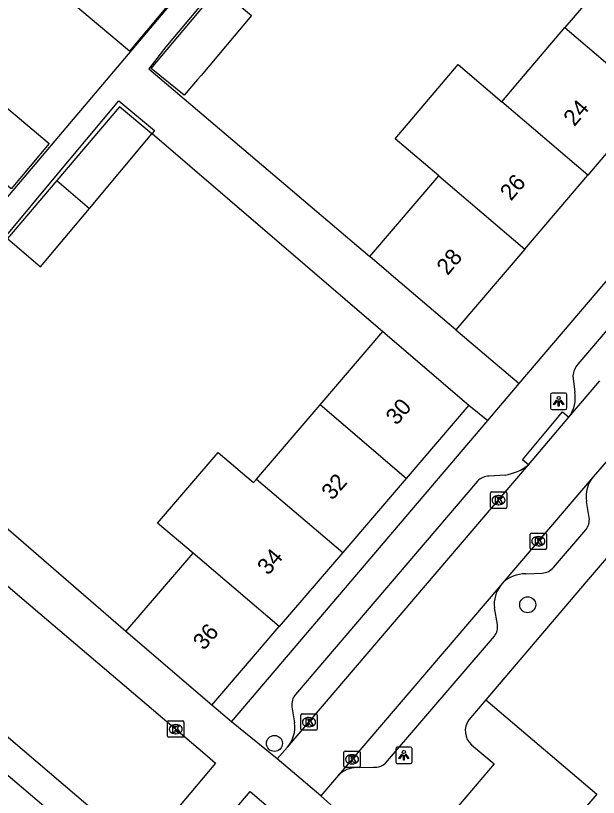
# Model space of a CAD drawing. Extents: x 162532 to 163264, y 381233 to 382042.
# Drawn here: x 163030.56 to 163066.13, y 381621.44 to 381669.17 of the extents above; entities that cross this region are included whole.
import ezdxf

# ---------------------------------------------------------------- set-up
doc = ezdxf.new("R2010")
doc.units = 0
for name, color, linetype in [('IMGEO_Boom', 7, 'Continuous'), ('IMGEO_Kolk', 7, 'Continuous'), ('IMGEO_Lichtpunt', 7, 'Continuous'), ('IMGEO_Muur', 7, 'Continuous'), ('IMGEO_Pand', 7, 'Continuous'), ('IMGEO_Pand_nummerreeks', 7, 'Continuous'), ('IMGEO_Rijbaan_lokaal_open', 7, 'Continuous'), ('IMGEO_Voetpad_open', 7, 'Continuous')]:
    doc.layers.add(name, color=color, linetype=linetype)

msp = doc.modelspace()

# ---------------------------------------------------------------- linework, layer by layer
at = {"layer": 'IMGEO_Boom'}
for centre in [(163061.82, 381633.2), (163046.363, 381624.733)]:
    msp.add_circle(centre, 0.489, dxfattribs=at)
at = {"layer": 'IMGEO_Kolk'}
for p, q in [((163059.542, 381639.159), (163059.542, 381640.011)), ((163059.617, 381640.085), (163060.469, 381640.085)), ((163060.03, 381639.865), (163060.055, 381639.865)), ((163060.543, 381640.011), (163060.543, 381639.159)), ((163060.469, 381639.085), (163059.617, 381639.085)), ((163060.053, 381639.305), (163060.028, 381639.305)), ((163061.968, 381636.65), (163061.968, 381637.502)), ((163062.043, 381637.576), (163062.895, 381637.576)), ((163062.969, 381637.502), (163062.969, 381636.65)), ((163062.456, 381637.356), (163062.481, 381637.356)), ((163062.895, 381636.576), (163062.043, 381636.576)), ((163062.479, 381636.796), (163062.454, 381636.796)), ((163047.97, 381625.607), (163047.97, 381626.459)), ((163048.045, 381626.533), (163048.897, 381626.533)), ((163048.971, 381626.459), (163048.971, 381625.607)), ((163039.833, 381625.179), (163039.833, 381626.031)), ((163039.908, 381626.105), (163040.76, 381626.105)), ((163040.834, 381626.031), (163040.834, 381625.179)), ((163048.458, 381626.313), (163048.483, 381626.313)), ((163040.321, 381625.885), (163040.346, 381625.885)), ((163048.897, 381625.533), (163048.045, 381625.533)), ((163048.481, 381625.753), (163048.456, 381625.753)), ((163040.76, 381625.105), (163039.908, 381625.105)), ((163040.344, 381625.325), (163040.319, 381625.325)), ((163050.597, 381623.337), (163050.597, 381624.189)), ((163050.672, 381624.263), (163051.524, 381624.263)), ((163051.598, 381624.189), (163051.598, 381623.337)), ((163051.085, 381624.043), (163051.11, 381624.043)), ((163051.524, 381623.263), (163050.672, 381623.263)), ((163051.108, 381623.483), (163051.083, 381623.483))]:
    msp.add_line(p, q, dxfattribs=at)
for points in [[(163059.542, 381639.159), (163059.542, 381640.011)], [(163059.617, 381640.085), (163060.469, 381640.085)], [(163060.543, 381640.011), (163060.543, 381639.159)], [(163059.863, 381639.785), (163059.986, 381639.785), (163059.986, 381639.634), (163060.116, 381639.785), (163060.28, 381639.785), (163060.134, 381639.634), (163060.287, 381639.385), (163060.135, 381639.385), (163060.05, 381639.549), (163059.986, 381639.482), (163059.986, 381639.385), (163059.863, 381639.385), (163059.863, 381639.785)], [(163060.469, 381639.085), (163059.617, 381639.085)], [(163061.968, 381636.65), (163061.968, 381637.502)], [(163062.043, 381637.576), (163062.895, 381637.576)], [(163062.969, 381637.502), (163062.969, 381636.65)], [(163062.289, 381637.276), (163062.412, 381637.276), (163062.412, 381637.125), (163062.542, 381637.276), (163062.706, 381637.276), (163062.56, 381637.125), (163062.713, 381636.876), (163062.561, 381636.876), (163062.476, 381637.04), (163062.412, 381636.973), (163062.412, 381636.876), (163062.289, 381636.876), (163062.289, 381637.276)], [(163062.895, 381636.576), (163062.043, 381636.576)], [(163047.97, 381625.607), (163047.97, 381626.459)], [(163048.045, 381626.533), (163048.897, 381626.533)], [(163048.971, 381626.459), (163048.971, 381625.607)], [(163039.833, 381625.179), (163039.833, 381626.031)], [(163039.908, 381626.105), (163040.76, 381626.105)], [(163040.834, 381626.031), (163040.834, 381625.179)], [(163048.291, 381626.233), (163048.414, 381626.233), (163048.414, 381626.082), (163048.544, 381626.233), (163048.708, 381626.233), (163048.562, 381626.082), (163048.715, 381625.833), (163048.563, 381625.833), (163048.478, 381625.997), (163048.414, 381625.93), (163048.414, 381625.833), (163048.291, 381625.833), (163048.291, 381626.233)], [(163040.154, 381625.805), (163040.277, 381625.805), (163040.277, 381625.654), (163040.407, 381625.805), (163040.571, 381625.805), (163040.425, 381625.654), (163040.578, 381625.405), (163040.426, 381625.405), (163040.341, 381625.569), (163040.277, 381625.502), (163040.277, 381625.405), (163040.154, 381625.405), (163040.154, 381625.805)], [(163048.897, 381625.533), (163048.045, 381625.533)], [(163040.76, 381625.105), (163039.908, 381625.105)], [(163050.597, 381623.337), (163050.597, 381624.189)], [(163050.672, 381624.263), (163051.524, 381624.263)], [(163051.598, 381624.189), (163051.598, 381623.337)], [(163050.918, 381623.963), (163051.041, 381623.963), (163051.041, 381623.812), (163051.171, 381623.963), (163051.335, 381623.963), (163051.189, 381623.812), (163051.342, 381623.563), (163051.19, 381623.563), (163051.105, 381623.727), (163051.041, 381623.66), (163051.041, 381623.563), (163050.918, 381623.563), (163050.918, 381623.963)], [(163051.524, 381623.263), (163050.672, 381623.263)]]:
    msp.add_lwpolyline(points, dxfattribs=at)
for centre, start, end in [((163059.619, 381640.009), 91.552, 178.448), ((163059.619, 381640.009), 91.552, 178.448), ((163060.467, 381640.009), 1.552, 88.448), ((163060.467, 381640.009), 1.552, 88.448), ((163059.619, 381639.161), 181.552, 268.448), ((163059.619, 381639.161), 181.552, 268.448), ((163060.467, 381639.161), 271.552, 358.448), ((163060.467, 381639.161), 271.552, 358.448), ((163062.045, 381637.5), 91.552, 178.448), ((163062.045, 381637.5), 91.552, 178.448), ((163062.893, 381637.5), 1.552, 88.448), ((163062.893, 381637.5), 1.552, 88.448), ((163062.045, 381636.652), 181.552, 268.448), ((163062.045, 381636.652), 181.552, 268.448), ((163062.893, 381636.652), 271.552, 358.448), ((163062.893, 381636.652), 271.552, 358.448), ((163048.047, 381626.457), 91.552, 178.448), ((163048.047, 381626.457), 91.552, 178.448), ((163048.895, 381626.457), 1.552, 88.448), ((163048.895, 381626.457), 1.552, 88.448), ((163039.91, 381626.029), 91.552, 178.448), ((163039.91, 381626.029), 91.552, 178.448), ((163040.758, 381626.029), 1.552, 88.448), ((163040.758, 381626.029), 1.552, 88.448), ((163048.047, 381625.609), 181.552, 268.448), ((163048.047, 381625.609), 181.552, 268.448), ((163048.895, 381625.609), 271.552, 358.448), ((163048.895, 381625.609), 271.552, 358.448), ((163039.91, 381625.181), 181.552, 268.448), ((163039.91, 381625.181), 181.552, 268.448), ((163040.758, 381625.181), 271.552, 358.448), ((163040.758, 381625.181), 271.552, 358.448), ((163050.674, 381624.187), 91.552, 178.448), ((163050.674, 381624.187), 91.552, 178.448), ((163051.522, 381624.187), 1.552, 88.448), ((163051.522, 381624.187), 1.552, 88.448), ((163050.674, 381623.339), 181.552, 268.448), ((163050.674, 381623.339), 181.552, 268.448), ((163051.522, 381623.339), 271.552, 358.448), ((163051.522, 381623.339), 271.552, 358.448)]:
    msp.add_arc(centre, 0.0765, start, end, dxfattribs=at)
for centre, major_axis, ratio, start_param, end_param in [((163060.029, 381639.585), (-0.387, 0.002), 0.722429, 4.712389, 7.853982), ((163060.054, 381639.585), (-0.39, 0.002), 0.717154, 1.570796, 4.712389), ((163062.455, 381637.076), (-0.387, 0.002), 0.722429, 4.712389, 7.853982), ((163062.48, 381637.076), (-0.39, 0.002), 0.717154, 1.570796, 4.712389), ((163048.457, 381626.033), (-0.387, 0.002), 0.722429, 4.712389, 7.853982), ((163048.482, 381626.033), (-0.39, 0.002), 0.717154, 1.570796, 4.712389), ((163040.32, 381625.605), (-0.387, 0.002), 0.722429, 4.712389, 7.853982), ((163040.345, 381625.605), (-0.39, 0.002), 0.717154, 1.570796, 4.712389), ((163051.084, 381623.763), (-0.387, 0.002), 0.722429, 4.712389, 7.853982), ((163051.109, 381623.763), (-0.39, 0.002), 0.717154, 1.570796, 4.712389)]:
    msp.add_ellipse(centre, major_axis=major_axis, ratio=ratio, start_param=start_param, end_param=end_param, dxfattribs=at)
at = {"layer": 'IMGEO_Lichtpunt'}
for p, q in [((163063.212, 381646.024), (163063.212, 381645.217)), ((163063.212, 381646.024), (163063.212, 381645.217)), ((163064.114, 381646.119), (163063.306, 381646.119)), ((163064.114, 381646.119), (163063.306, 381646.119)), ((163064.208, 381645.217), (163064.208, 381646.024)), ((163064.208, 381645.217), (163064.208, 381646.024)), ((163063.306, 381645.123), (163064.114, 381645.123)), ((163063.306, 381645.123), (163064.114, 381645.123)), ((163053.763, 381624.407), (163053.763, 381623.6)), ((163053.763, 381624.407), (163053.763, 381623.6)), ((163054.665, 381624.502), (163053.857, 381624.502)), ((163054.665, 381624.502), (163053.857, 381624.502)), ((163054.759, 381623.6), (163054.759, 381624.407)), ((163054.759, 381623.6), (163054.759, 381624.407)), ((163053.857, 381623.506), (163054.665, 381623.506)), ((163053.857, 381623.506), (163054.665, 381623.506))]:
    msp.add_line(p, q, dxfattribs=at)
for points in [[(163063.586, 381645.688), (163063.625, 381645.66), (163063.437, 381645.398), (163063.399, 381645.425), (163063.586, 381645.688)], [(163063.688, 381645.64), (163063.735, 381645.64), (163063.735, 381645.318), (163063.688, 381645.318), (163063.688, 381645.64)], [(163063.798, 381645.66), (163063.836, 381645.687), (163064.023, 381645.425), (163063.984, 381645.397), (163063.798, 381645.66)], [(163054.137, 381624.071), (163054.176, 381624.043), (163053.988, 381623.781), (163053.95, 381623.808), (163054.137, 381624.071)], [(163054.349, 381624.043), (163054.387, 381624.07), (163054.574, 381623.808), (163054.535, 381623.78), (163054.349, 381624.043)], [(163054.239, 381624.023), (163054.286, 381624.023), (163054.286, 381623.701), (163054.239, 381623.701), (163054.239, 381624.023)]]:
    msp.add_lwpolyline(points, dxfattribs=at)
for centre in [(163063.711, 381645.822), (163054.262, 381624.205)]:
    msp.add_circle(centre, 0.0994, dxfattribs=at)
for centre, start, end in [((163063.306, 381646.024), 90, 180), ((163063.306, 381646.024), 90, 180), ((163064.114, 381646.024), 0, 90), ((163064.114, 381646.024), 0, 90), ((163063.306, 381645.217), 180, 270), ((163063.306, 381645.217), 180, 270), ((163064.114, 381645.217), 270, 0), ((163064.114, 381645.217), 270, 360), ((163053.857, 381624.407), 90, 180), ((163053.857, 381624.407), 90, 180), ((163054.665, 381624.407), 0, 90), ((163054.665, 381624.407), 0, 90), ((163053.857, 381623.6), 180, 270), ((163053.857, 381623.6), 180, 270), ((163054.665, 381623.6), 270, 0), ((163054.665, 381623.6), 270, 360)]:
    msp.add_arc(centre, 0.0946, start, end, dxfattribs=at)
at = {"layer": 'IMGEO_Muur'}
for points in [[(163067.361, 381636.896), (163065.516, 381634.738)], [(163065.516, 381634.738), (163059.268, 381627.393)]]:
    msp.add_lwpolyline(points, dxfattribs=at)
at = {"layer": 'IMGEO_Pand'}
for points in [[(163031.389, 381672.168), (163033.612, 381674.804), (163039.484, 381669.85), (163039.735, 381669.638), (163037.512, 381667.002), (163037.392, 381667.104), (163031.694, 381671.91), (163031.442, 381672.123), (163031.389, 381672.168)], [(163067.641, 381672.609), (163064.09, 381668.438)], [(163044.954, 381669.188), (163041.879, 381665.525), (163041.668, 381665.273), (163040.859, 381664.309), (163038.838, 381665.951), (163042.974, 381670.879), (163044.954, 381669.188)], [(163060.24, 381663.914), (163061.219, 381665.064), (163061.694, 381665.622), (163064.09, 381668.438)], [(163064.09, 381668.438), (163069.34, 381663.96)], [(163032.614, 381661.354), (163030.291, 381658.599), (163024.161, 381663.769), (163026.484, 381666.523), (163032.614, 381661.354)], [(163056.39, 381659.391), (163053.732, 381661.658), (163057.582, 381666.181), (163060.24, 381663.914)], [(163065.49, 381659.437), (163060.24, 381663.914)], [(163069.34, 381663.96), (163065.49, 381659.437)], [(163035.068, 381657.399), (163038.872, 381661.948), (163036.896, 381663.599), (163033.076, 381659.097)], [(163052.189, 381654.456), (163056.39, 381659.391)], [(163056.39, 381659.391), (163061.64, 381654.913)], [(163061.64, 381654.913), (163065.49, 381659.437)], [(163033.076, 381659.097), (163030.07, 381655.553), (163032.087, 381653.834), (163035.068, 381657.399)], [(163033.076, 381659.097), (163035.068, 381657.399)], [(163061.64, 381654.913), (163057.443, 381649.983)], [(163057.443, 381649.983), (163053.636, 381653.224), (163052.189, 381654.456)], [(163049.144, 381645.4), (163052.984, 381649.884)], [(163052.984, 381649.884), (163058.232, 381645.389)], [(163045.268, 381640.873), (163049.144, 381645.4)], [(163054.403, 381640.917), (163049.144, 381645.4)], [(163058.232, 381645.389), (163054.403, 381640.917)], [(163041.391, 381636.346), (163039.229, 381638.189), (163042.925, 381642.504), (163045.087, 381640.661), (163045.268, 381640.873)], [(163045.268, 381640.873), (163050.527, 381636.39)], [(163054.403, 381640.917), (163050.527, 381636.39)], [(163037.297, 381631.564), (163041.391, 381636.346)], [(163046.65, 381631.863), (163041.391, 381636.346)], [(163050.527, 381636.39), (163046.65, 381631.863)], [(163042.545, 381627.069), (163046.65, 381631.863)], [(163042.545, 381627.069), (163037.297, 381631.564)], [(163059.268, 381627.393), (163058.231, 381626.174)], [(163059.268, 381627.393), (163066.036, 381621.637), (163064.308, 381619.613)], [(163058.397, 381624.641), (163059.768, 381623.474), (163055.278, 381618.195)]]:
    msp.add_lwpolyline(points, dxfattribs=at)
msp.add_arc((163059.154, 381625.499), 1.144, 143.8152, 228.5452, dxfattribs=at)
at = {"layer": 'IMGEO_Rijbaan_lokaal_open'}
for points in [[(163064.334, 381644.65), (163066.232, 381646.879)], [(163061.879, 381641.732), (163064.334, 381644.65)], [(163019.14, 381643.77), (163030.666, 381633.822), (163042.103, 381624.099), (163042.772, 381623.53), (163040.501, 381620.847)], [(163067.142, 381642.543), (163065.82, 381641.011)], [(163047.165, 381624.502), (163061.879, 381641.732)], [(163065.82, 381641.011), (163060.267, 381634.494)], [(163060.178, 381634.39), (163050.27, 381622.796)], [(163060.267, 381634.494), (163060.178, 381634.39)], [(163026.073, 381628.53), (163037.494, 381618.804)], [(163046.532, 381623.783), (163047.165, 381624.502)], [(163049.198, 381621.524), (163046.532, 381623.783)], [(163050.27, 381622.796), (163050.029, 381622.514), (163049.198, 381621.524)], [(163042.59, 381619.106), (163044.874, 381621.804), (163047.512, 381619.562), (163045.228, 381616.857)]]:
    msp.add_lwpolyline(points, dxfattribs=at)
at = {"layer": 'IMGEO_Voetpad_open'}
for points in [[(163023.909, 381650.812), (163041.702, 381671.863), (163057.046, 381690.086), (163090.925, 381730.297), (163079.455, 381739.927)], [(163092.583, 381729.66), (163092.298, 381729.892), (163088.656, 381725.554), (163084.839, 381721.006), (163081.022, 381716.459), (163077.205, 381711.911), (163073.387, 381707.363), (163069.571, 381702.816), (163065.753, 381698.268), (163061.937, 381693.721), (163058.12, 381689.174), (163054.302, 381684.626), (163050.485, 381680.079), (163046.668, 381675.531), (163042.851, 381670.984), (163039.733, 381667.269), (163038.689, 381665.919), (163052.189, 381654.456)], [(163061.302, 381646.699), (163083.389, 381672.655), (163115.395, 381710.308)], [(163027.1, 381652.052), (163026.979, 381652.153), (163029.084, 381654.669), (163032.907, 381659.241), (163036.865, 381663.973), (163039.043, 381662.152), (163038.896, 381661.976), (163052.984, 381649.884)], [(163076.749, 381661.79), (163064.875, 381647.883)], [(163057.443, 381649.983), (163061.302, 381646.699)], [(163064.583, 381647.171), (163064.691, 381646.189)], [(163059.389, 381644.452), (163061.302, 381646.699)], [(163058.232, 381645.389), (163059.389, 381644.452)], [(163061.879, 381641.732), (163061.497, 381642.053), (163063.952, 381644.971), (163064.334, 381644.65)], [(163043.741, 381626.048), (163059.389, 381644.452)], [(163037.297, 381631.564), (163023.415, 381643.568)], [(163060.445, 381641.114), (163059.472, 381641.052)], [(163058.759, 381640.745), (163047.638, 381627.716)], [(163065.574, 381638.52), (163065.406, 381639.508)], [(163063.397, 381635.482), (163065.361, 381637.78)], [(163067.361, 381636.896), (163065.516, 381634.738), (163059.268, 381627.393)], [(163061.713, 381635.082), (163062.697, 381635.128)], [(163059.977, 381632), (163059.793, 381633.006)], [(163053.137, 381623.53), (163059.789, 381631.274)], [(163035.579, 381618.086), (163025.694, 381626.501), (163026.205, 381627.096)], [(163043.741, 381626.048), (163042.545, 381627.069)], [(163047.425, 381626.974), (163047.594, 381625.989)], [(163046.532, 381623.783), (163043.741, 381626.048)], [(163051.384, 381623.255), (163052.41, 381623.282)], [(163054.249, 381616.985), (163051.387, 381619.557), (163049.198, 381621.524)]]:
    msp.add_lwpolyline(points, dxfattribs=at)
for centre, radius, start, end in [((163065.85, 381647.067), 1.272, 140.087, 175.3147), ((163062.782, 381645.821), 1.944, 322.9624, 10.9179), ((163059.812, 381644.555), 3.498, 280.4181, 306.2103), ((163059.448, 381640.127), 0.925, 88.4926, 138.0984), ((163067.31, 381639.792), 1.925, 140.7183, 188.4813), ((163064.647, 381638.386), 0.937, 319.68, 8.2043), ((163061.64, 381633.189), 1.895, 87.7998, 136.4574), ((163062.629, 381636.132), 1.006, 273.8799, 319.7728), ((163061.631, 381633.24), 1.853, 141.6516, 187.2575), ((163059.017, 381631.861), 0.97, 322.7336, 8.2303), ((163048.419, 381627.09), 1.001, 141.3047, 186.6618), ((163045.63, 381625.75), 1.978, 320.8808, 6.9335), ((163051.43, 381621.562), 1.694, 91.5554, 133.2307), ((163052.512, 381624.172), 0.896, 263.4547, 314.2172)]:
    msp.add_arc(centre, radius, start, end, dxfattribs=at)

# ---------------------------------------------------------------- texts
at = {"layer": 'IMGEO_Pand_nummerreeks'}
for s, rotation, p in [('24', 49.5952, (163064.669, 381662.36)), ('26', 49.5952, (163060.797, 381657.811)), ('28', 49.5969, (163056.927, 381653.263)), ('30', 49.4273, (163053.821, 381644.112)), ('32', 49.4273, (163049.896, 381639.528)), ('34', 49.4291, (163045.976, 381634.95)), ('36', 49.4273, (163042.054, 381630.37))]:
    msp.add_text(s, height=1, rotation=rotation, dxfattribs=at).set_placement(p)

doc.saveas('drawing.dxf')
